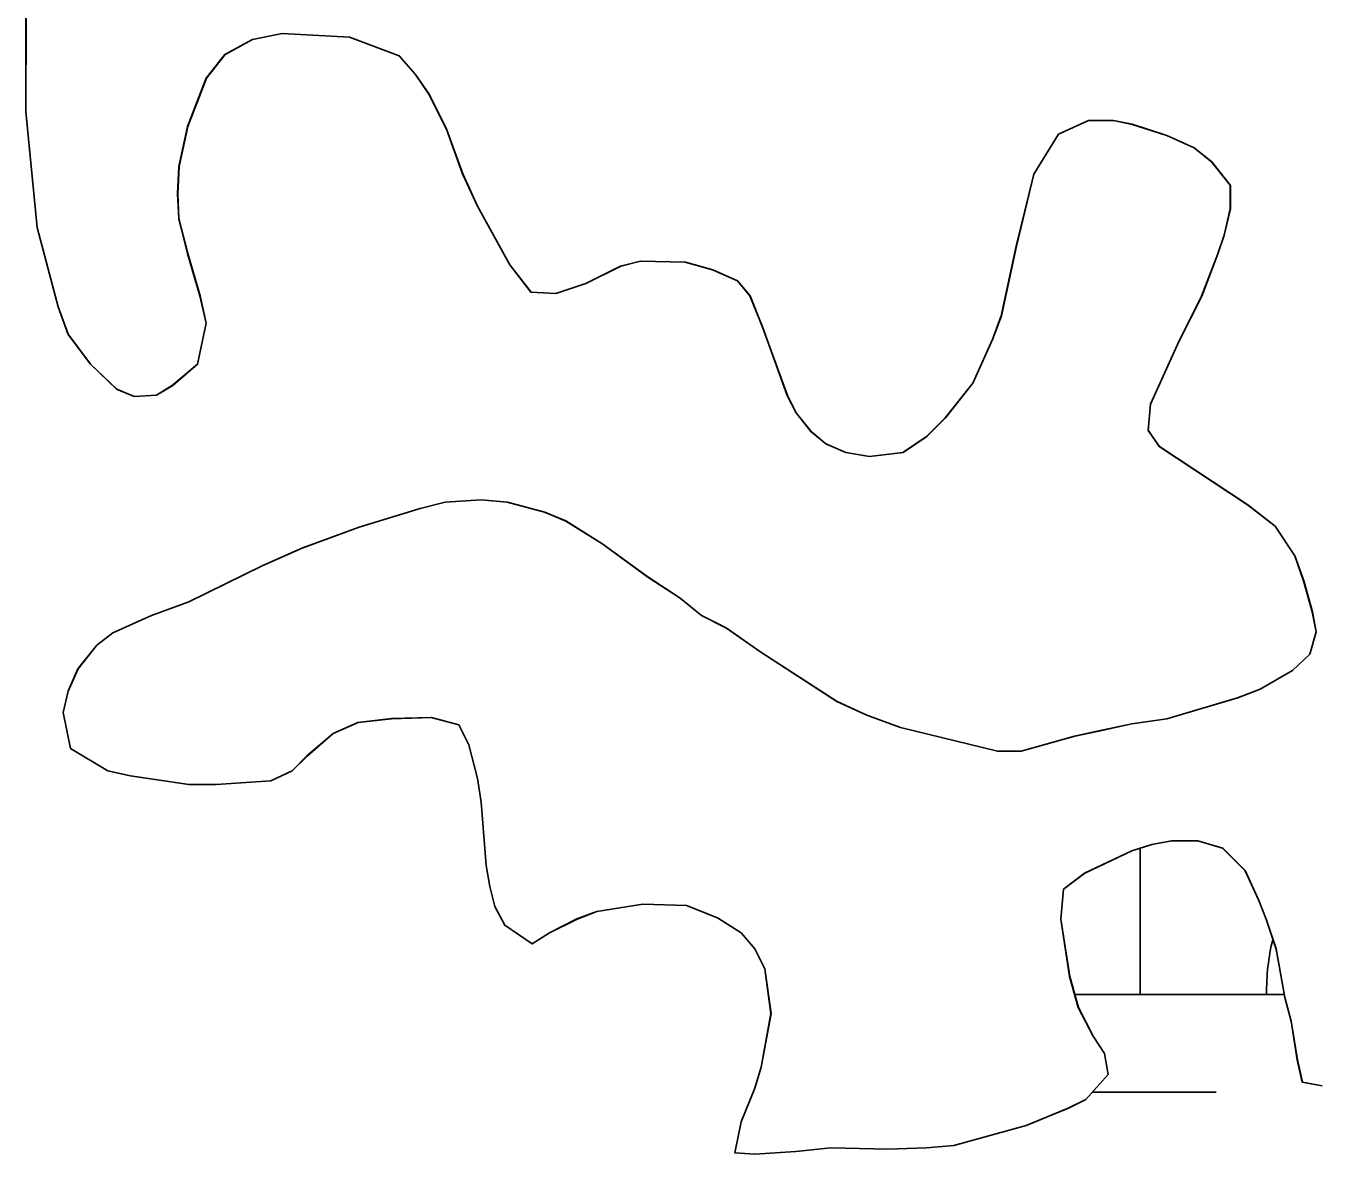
# Model space of a CAD drawing. Extents: x 3263578 to 3301413, y 764927 to 798602.
# Drawn here: x 3289838.8 to 3290043.6, y 791921.3 to 792100 of the extents above; entities that cross this region are included whole.
import ezdxf

# ---------------------------------------------------------------- set-up
doc = ezdxf.new("R2010")
doc.units = 0
for name, color, linetype in [('V-SITE-VEGE', 7, 'Continuous'), ('V-TOPO-SHOR', 7, 'Continuous'), ('V-WETL-SWMP', 7, 'Continuous')]:
    doc.layers.add(name, color=color, linetype=linetype)

msp = doc.modelspace()

# ---------------------------------------------------------------- linework, layer by layer
at = {"layer": 'V-SITE-VEGE'}
for p, q in [((3289838.79, 792086.46), (3289838.79, 792101.24)), ((3289879.38, 792098.86), (3289874.65, 792097.88)), ((3289890.02, 792098.27), (3289879.38, 792098.86)), ((3289874.65, 792097.88), (3289870.31, 792095.51)), ((3289897.9, 792095.31), (3289890.02, 792098.27)), ((3289870.31, 792095.51), (3289867.35, 792091.77)), ((3289900.46, 792092.36), (3289897.9, 792095.31)), ((3289867.35, 792091.77), (3289864.4, 792084.09)), ((3289902.62, 792089.2), (3289900.46, 792092.36)), ((3289905.38, 792083.69), (3289902.62, 792089.2)), ((3289840.56, 792068.13), (3289838.79, 792086.46)), ((3290007.05, 792085.04), (3290002.32, 792082.87)), ((3290010.99, 792085.04), (3290007.05, 792085.04)), ((3290013.95, 792084.45), (3290010.99, 792085.04)), ((3290019.46, 792082.68), (3290013.95, 792084.45)), ((3289864.4, 792084.09), (3289863.02, 792077.78)), ((3289907.94, 792076.59), (3289905.38, 792083.69)), ((3290002.32, 792082.87), (3289998.38, 792076.57)), ((3290023.79, 792080.7), (3290019.46, 792082.68)), ((3290026.55, 792078.53), (3290023.79, 792080.7)), ((3290029.51, 792074.79), (3290026.55, 792078.53)), ((3289863.02, 792077.78), (3289862.82, 792073.45)), ((3289910.3, 792071.47), (3289907.94, 792076.59)), ((3289998.38, 792076.57), (3289995.62, 792065.14)), ((3290029.51, 792071.05), (3290029.51, 792074.79)), ((3289862.82, 792073.45), (3289863.02, 792069.51)), ((3289915.42, 792062.21), (3289910.3, 792071.47)), ((3290028.52, 792066.91), (3290029.51, 792071.05)), ((3289843.9, 792055.52), (3289840.56, 792068.13)), ((3289863.02, 792069.51), (3289864.4, 792063.99)), ((3290027.53, 792063.95), (3290028.52, 792066.91)), ((3289864.4, 792063.99), (3289866.36, 792057.29)), ((3289995.62, 792065.14), (3289993.25, 792054.11)), ((3290024.97, 792057.25), (3290027.53, 792063.95)), ((3289918.77, 792057.87), (3289915.42, 792062.21)), ((3289932.96, 792062), (3289927.44, 792059.25)), ((3289936.11, 792062.79), (3289932.96, 792062)), ((3289943.21, 792062.59), (3289936.11, 792062.79)), ((3289947.54, 792061.41), (3289943.21, 792062.59)), ((3289951.48, 792059.64), (3289947.54, 792061.41)), ((3289922.71, 792057.67), (3289918.77, 792057.87)), ((3289927.44, 792059.25), (3289922.71, 792057.67)), ((3289953.45, 792057.27), (3289951.48, 792059.64)), ((3289866.36, 792057.29), (3289867.35, 792052.96)), ((3289955.42, 792052.35), (3289953.45, 792057.27)), ((3290021.42, 792050.17), (3290024.97, 792057.25)), ((3289845.48, 792051.19), (3289843.9, 792055.52)), ((3289993.25, 792054.11), (3289991.87, 792050.37)), ((3289867.35, 792052.96), (3289865.97, 792046.45)), ((3289959.36, 792041.51), (3289955.42, 792052.35)), ((3289849.02, 792046.46), (3289845.48, 792051.19)), ((3289991.87, 792050.37), (3289988.72, 792043.47)), ((3290016.89, 792040.11), (3290021.42, 792050.17)), ((3289853.16, 792042.52), (3289849.02, 792046.46)), ((3289865.97, 792046.45), (3289862.02, 792043.11)), ((3289988.72, 792043.47), (3289984.38, 792037.96)), ((3289855.92, 792041.33), (3289853.16, 792042.52)), ((3289859.46, 792041.53), (3289855.92, 792041.33)), ((3289862.02, 792043.11), (3289859.46, 792041.53)), ((3289960.74, 792038.75), (3289959.36, 792041.51)), ((3290016.5, 792035.98), (3290016.89, 792040.11)), ((3289963.1, 792035.79), (3289960.74, 792038.75)), ((3289984.38, 792037.96), (3289981.42, 792035)), ((3289965.46, 792033.82), (3289963.1, 792035.79)), ((3290018.27, 792033.42), (3290016.5, 792035.98)), ((3289968.61, 792032.44), (3289965.46, 792033.82)), ((3289981.42, 792035), (3289977.68, 792032.44)), ((3290032.25, 792024.15), (3290018.27, 792033.42)), ((3289972.36, 792031.85), (3289968.61, 792032.44)), ((3289977.68, 792032.44), (3289972.36, 792031.85)), ((3289905.17, 792024.58), (3289910.88, 792024.97)), ((3289910.88, 792024.97), (3289915.02, 792024.57)), ((3289891.58, 792020.64), (3289901.23, 792023.59)), ((3289901.23, 792023.59), (3289905.17, 792024.58)), ((3289915.02, 792024.57), (3289920.93, 792023)), ((3289920.93, 792023), (3289924.28, 792021.62)), ((3290036.59, 792020.8), (3290032.25, 792024.15)), ((3289924.28, 792021.62), (3289930, 792018.07)), ((3289882.51, 792017.29), (3289891.58, 792020.64)), ((3290039.74, 792016.07), (3290036.59, 792020.8)), ((3289876.21, 792014.53), (3289882.51, 792017.29)), ((3289930, 792018.07), (3289937.28, 792012.75)), ((3290041.12, 792012.13), (3290039.74, 792016.07)), ((3289864.58, 792008.82), (3289876.21, 792014.53)), ((3289937.28, 792012.75), (3289942.4, 792009.4)), ((3290042.49, 792007.21), (3290041.12, 792012.13)), ((3289858.67, 792006.66), (3289864.58, 792008.82)), ((3289942.4, 792009.4), (3289945.75, 792006.64)), ((3289852.56, 792003.9), (3289858.67, 792006.66)), ((3289945.75, 792006.64), (3289949.7, 792004.67)), ((3290043.09, 792004.05), (3290042.49, 792007.21)), ((3289949.7, 792004.67), (3289955.01, 792000.92)), ((3289850, 792001.93), (3289852.56, 792003.9)), ((3290042.1, 792000.51), (3290043.09, 792004.05)), ((3289847.04, 791998.19), (3289850, 792001.93)), ((3289955.01, 792000.92), (3289967.23, 791993.04)), ((3290039.34, 791997.95), (3290042.1, 792000.51)), ((3289845.46, 791994.64), (3289847.04, 791998.19)), ((3290034.22, 791994.99), (3290039.34, 791997.95)), ((3289844.68, 791991.29), (3289845.46, 791994.64)), ((3290030.67, 791993.61), (3290034.22, 791994.99)), ((3289967.23, 791993.04), (3289971.96, 791990.87)), ((3290019.44, 791990.27), (3290030.67, 791993.61)), ((3289845.85, 791985.58), (3289844.68, 791991.29)), ((3289896.69, 791990.3), (3289891.37, 791989.71)), ((3289902.99, 791990.49), (3289896.69, 791990.3)), ((3289907.33, 791989.31), (3289902.99, 791990.49)), ((3289971.96, 791990.87), (3289977.28, 791988.9)), ((3290013.92, 791989.48), (3290019.44, 791990.27)), ((3289891.37, 791989.71), (3289887.43, 791987.93)), ((3289908.91, 791986.16), (3289907.33, 791989.31)), ((3289977.28, 791988.9), (3289992.64, 791985.15)), ((3290004.86, 791987.51), (3290008.41, 791988.3)), ((3290008.41, 791988.3), (3290013.92, 791989.48)), ((3289887.43, 791987.93), (3289883.29, 791984.39)), ((3289910.28, 791980.83), (3289908.91, 791986.16)), ((3289996.39, 791985.15), (3290004.86, 791987.51)), ((3289851.77, 791982.03), (3289845.85, 791985.58)), ((3289883.29, 791984.39), (3289880.93, 791982.02)), ((3289992.64, 791985.15), (3289996.39, 791985.15)), ((3289855.31, 791981.24), (3289851.77, 791982.03)), ((3289880.93, 791982.02), (3289877.58, 791980.45)), ((3289864.57, 791979.86), (3289855.31, 791981.24)), ((3289877.58, 791980.45), (3289868.91, 791979.86)), ((3289910.87, 791977.09), (3289910.28, 791980.83)), ((3289868.91, 791979.86), (3289864.57, 791979.86)), ((3289911.66, 791967.04), (3289910.87, 791977.09)), ((3290017.07, 791970.37), (3290013.92, 791969.38)), ((3290020.22, 791970.96), (3290017.07, 791970.37)), ((3290024.36, 791970.96), (3290020.22, 791970.96)), ((3290028.3, 791969.78), (3290024.36, 791970.96)), ((3290031.85, 791966.23), (3290028.3, 791969.78)), ((3290013.92, 791969.38), (3290006.43, 791965.84)), ((3289912.25, 791963.69), (3289911.66, 791967.04)), ((3290006.43, 791965.84), (3290003.08, 791963.28)), ((3290034.01, 791961.5), (3290031.85, 791966.23)), ((3289913.04, 791960.54), (3289912.25, 791963.69)), ((3290003.08, 791963.28), (3290002.69, 791958.55)), ((3290035.2, 791958.54), (3290034.01, 791961.5)), ((3289914.61, 791957.58), (3289913.04, 791960.54)), ((3289929.19, 791959.75), (3289926.04, 791958.57)), ((3289936.48, 791960.93), (3289929.19, 791959.75)), ((3289943.38, 791960.73), (3289936.48, 791960.93)), ((3289948.3, 791958.76), (3289943.38, 791960.73)), ((3289918.95, 791954.63), (3289914.61, 791957.58)), ((3289926.04, 791958.57), (3289921.71, 791956.4)), ((3289952.05, 791956.39), (3289948.3, 791958.76)), ((3290002.69, 791958.55), (3290004.06, 791949.48)), ((3290036.77, 791953.82), (3290035.2, 791958.54)), ((3289921.71, 791956.4), (3289918.95, 791954.63)), ((3289954.21, 791953.83), (3289952.05, 791956.39)), ((3289955.79, 791950.68), (3289954.21, 791953.83)), ((3290038.15, 791946.13), (3290036.77, 791953.82)), ((3289956.77, 791943.58), (3289955.79, 791950.68)), ((3290004.06, 791949.48), (3290005.44, 791944.56)), ((3290039.13, 791942.39), (3290038.15, 791946.13)), ((3289955.2, 791935.11), (3289956.77, 791943.58)), ((3290005.44, 791944.56), (3290007.8, 791940.03)), ((3290040.11, 791936.28), (3290039.13, 791942.39)), ((3290007.8, 791940.03), (3290009.58, 791937.27)), ((3290009.58, 791937.27), (3290010.17, 791933.92)), ((3289954.21, 791931.77), (3289955.2, 791935.11)), ((3290040.9, 791932.73), (3290040.11, 791936.28)), ((3290010.17, 791933.92), (3290006.62, 791929.98)), ((3289952.04, 791926.45), (3289954.21, 791931.77)), ((3290044.06, 791932.14), (3290040.9, 791932.73)), ((3290006.62, 791929.98), (3290003.86, 791928.6)), ((3290003.86, 791928.6), (3289997.16, 791925.84)), ((3289951.06, 791921.52), (3289952.04, 791926.45)), ((3289997.16, 791925.84), (3289985.73, 791922.69)), ((3289985.73, 791922.69), (3289981.4, 791922.3)), ((3289954.21, 791921.32), (3289951.06, 791921.52)), ((3289960.71, 791921.71), (3289954.21, 791921.32)), ((3289966.23, 791922.3), (3289960.71, 791921.71)), ((3289975.29, 791922.11), (3289966.23, 791922.3)), ((3289981.4, 791922.3), (3289975.29, 791922.11))]:
    msp.add_line(p, q, dxfattribs=at)
at = {"layer": 'V-TOPO-SHOR'}
for points in [[(3289866.36, 792057.29), (3289867.35, 792052.96), (3289865.97, 792046.45), (3289862.02, 792043.11), (3289859.46, 792041.53), (3289855.92, 792041.33), (3289853.16, 792042.52), (3289849.02, 792046.46), (3289845.48, 792051.19), (3289843.9, 792055.52), (3289840.56, 792068.13), (3289838.79, 792086.46), (3289838.79, 792101.24)], [(3289851.77, 791982.03), (3289845.85, 791985.58), (3289844.68, 791991.29), (3289845.46, 791994.64), (3289847.04, 791998.19), (3289850, 792001.93), (3289852.56, 792003.9), (3289858.67, 792006.66), (3289864.58, 792008.82), (3289876.21, 792014.53), (3289882.51, 792017.29), (3289891.58, 792020.64), (3289901.23, 792023.59), (3289905.17, 792024.58), (3289910.88, 792024.97), (3289915.02, 792024.57), (3289920.93, 792023), (3289924.28, 792021.62), (3289930, 792018.07), (3289937.28, 792012.75), (3289942.4, 792009.4), (3289945.75, 792006.64), (3289949.7, 792004.67), (3289955.01, 792000.92), (3289967.23, 791993.04), (3289971.96, 791990.87), (3289977.27, 791988.9), (3289992.64, 791985.15), (3289996.39, 791985.15), (3290004.86, 791987.51), (3290008.41, 791988.3), (3290013.92, 791989.48), (3290019.44, 791990.27), (3290030.67, 791993.61), (3290034.22, 791994.99), (3290039.34, 791997.95), (3290042.1, 792000.51), (3290043.09, 792004.05), (3290042.49, 792007.21), (3290041.12, 792012.13), (3290039.74, 792016.07), (3290036.59, 792020.8), (3290032.25, 792024.15), (3290018.27, 792033.42), (3290016.5, 792035.98), (3290016.89, 792040.11), (3290021.42, 792050.16), (3290024.97, 792057.25), (3290027.53, 792063.95), (3290028.52, 792066.91), (3290029.51, 792071.05), (3290029.51, 792074.79), (3290026.55, 792078.53), (3290023.79, 792080.7), (3290019.46, 792082.68), (3290013.95, 792084.45), (3290010.99, 792085.04), (3290007.05, 792085.04), (3290002.32, 792082.87), (3289998.38, 792076.57), (3289995.62, 792065.14), (3289993.25, 792054.11), (3289991.87, 792050.37), (3289988.72, 792043.47), (3289984.38, 792037.96), (3289981.42, 792035), (3289977.68, 792032.44), (3289972.36, 792031.85), (3289968.61, 792032.44), (3289965.46, 792033.82), (3289963.1, 792035.79), (3289960.74, 792038.75), (3289959.36, 792041.51), (3289955.42, 792052.35), (3289953.45, 792057.27), (3289951.48, 792059.64), (3289947.54, 792061.41), (3289943.21, 792062.59), (3289936.11, 792062.79), (3289932.96, 792062), (3289927.44, 792059.25), (3289922.71, 792057.67), (3289918.77, 792057.87), (3289915.42, 792062.21), (3289910.3, 792071.47), (3289907.94, 792076.59), (3289905.38, 792083.69), (3289902.62, 792089.2), (3289900.46, 792092.36), (3289897.9, 792095.31), (3289890.02, 792098.27), (3289879.38, 792098.86), (3289874.65, 792097.88), (3289870.31, 792095.51), (3289867.35, 792091.77), (3289864.4, 792084.09), (3289863.02, 792077.78), (3289862.82, 792073.45), (3289863.02, 792069.51), (3289864.4, 792063.99), (3289866.36, 792057.29)], [(3290044.06, 791932.14), (3290040.9, 791932.73), (3290040.11, 791936.28), (3290039.13, 791942.39), (3290038.15, 791946.13), (3290036.77, 791953.81), (3290035.2, 791958.54), (3290034.01, 791961.5), (3290031.85, 791966.23), (3290028.3, 791969.78), (3290024.36, 791970.96), (3290020.22, 791970.96), (3290017.07, 791970.37), (3290013.92, 791969.38), (3290006.43, 791965.84), (3290003.08, 791963.28), (3290002.69, 791958.55), (3290004.06, 791949.48), (3290005.44, 791944.56), (3290007.8, 791940.03), (3290009.58, 791937.27), (3290010.17, 791933.92), (3290006.62, 791929.98), (3290003.86, 791928.6), (3289997.16, 791925.84), (3289985.73, 791922.69), (3289981.4, 791922.3), (3289975.29, 791922.11), (3289966.23, 791922.3), (3289960.71, 791921.71), (3289954.21, 791921.32), (3289951.06, 791921.52), (3289952.04, 791926.45), (3289954.21, 791931.77), (3289955.2, 791935.11), (3289956.77, 791943.58), (3289955.79, 791950.68), (3289954.21, 791953.83), (3289952.05, 791956.39), (3289948.3, 791958.76), (3289943.38, 791960.73), (3289936.48, 791960.93), (3289929.19, 791959.75), (3289926.04, 791958.57), (3289921.71, 791956.4), (3289918.95, 791954.63), (3289914.61, 791957.58), (3289913.04, 791960.54), (3289912.25, 791963.69), (3289911.66, 791967.04), (3289910.87, 791977.09), (3289910.28, 791980.83), (3289908.91, 791986.16), (3289907.33, 791989.31), (3289902.99, 791990.49), (3289896.69, 791990.3), (3289891.37, 791989.71), (3289887.43, 791987.93), (3289883.29, 791984.39), (3289880.93, 791982.02), (3289877.58, 791980.45), (3289868.91, 791979.86), (3289864.57, 791979.86), (3289855.31, 791981.24), (3289851.77, 791982.03)]]:
    msp.add_lwpolyline(points, dxfattribs=at)
at = {"layer": 'V-WETL-SWMP'}
for p, q in [((3289838.81, 792101.23), (3289838.8, 792086.45)), ((3289874.67, 792097.87), (3289879.39, 792098.86)), ((3289879.39, 792098.86), (3289890.03, 792098.26)), ((3289870.33, 792095.51), (3289874.67, 792097.87)), ((3289890.03, 792098.26), (3289897.91, 792095.31)), ((3289867.37, 792091.77), (3289870.33, 792095.51)), ((3289897.91, 792095.31), (3289900.47, 792092.35)), ((3289864.42, 792084.08), (3289867.37, 792091.77)), ((3289900.47, 792092.35), (3289902.64, 792089.2)), ((3289902.64, 792089.2), (3289905.4, 792083.68)), ((3289838.8, 792086.45), (3289840.57, 792068.13)), ((3290002.33, 792082.87), (3290007.06, 792085.04)), ((3290007.06, 792085.04), (3290011, 792085.03)), ((3290011, 792085.03), (3290013.96, 792084.44)), ((3290013.96, 792084.44), (3290019.48, 792082.67)), ((3289863.04, 792077.78), (3289864.42, 792084.08)), ((3289905.4, 792083.68), (3289907.96, 792076.59)), ((3289998.39, 792076.56), (3290002.33, 792082.87)), ((3290019.48, 792082.67), (3290023.81, 792080.7)), ((3290023.81, 792080.7), (3290026.57, 792078.53)), ((3290026.57, 792078.53), (3290029.52, 792074.78)), ((3289862.84, 792073.44), (3289863.04, 792077.78)), ((3289907.96, 792076.59), (3289910.32, 792071.46)), ((3289995.63, 792065.14), (3289998.39, 792076.56)), ((3290029.52, 792074.78), (3290029.52, 792071.04)), ((3289863.03, 792069.5), (3289862.84, 792073.44)), ((3289910.32, 792071.46), (3289915.44, 792062.2)), ((3290029.52, 792071.04), (3290028.54, 792066.9)), ((3289840.57, 792068.13), (3289843.92, 792055.52)), ((3289864.41, 792063.99), (3289863.03, 792069.5)), ((3290028.54, 792066.9), (3290027.55, 792063.95)), ((3289866.38, 792057.29), (3289864.41, 792063.99)), ((3289993.26, 792054.1), (3289995.63, 792065.14)), ((3290027.55, 792063.95), (3290024.99, 792057.25)), ((3289915.44, 792062.2), (3289918.79, 792057.87)), ((3289927.46, 792059.24), (3289932.98, 792062)), ((3289932.98, 792062), (3289936.13, 792062.79)), ((3289936.13, 792062.79), (3289943.22, 792062.59)), ((3289943.22, 792062.59), (3289947.56, 792061.41)), ((3289947.56, 792061.41), (3289951.5, 792059.63)), ((3289918.79, 792057.87), (3289922.73, 792057.67)), ((3289922.73, 792057.67), (3289927.46, 792059.24)), ((3289951.5, 792059.63), (3289953.47, 792057.27)), ((3289867.36, 792052.95), (3289866.38, 792057.29)), ((3289953.47, 792057.27), (3289955.44, 792052.34)), ((3290024.99, 792057.25), (3290021.44, 792050.16)), ((3289843.92, 792055.52), (3289845.49, 792051.18)), ((3289991.88, 792050.36), (3289993.26, 792054.1)), ((3289865.98, 792046.45), (3289867.36, 792052.95)), ((3289955.44, 792052.34), (3289959.37, 792041.5)), ((3289845.49, 792051.18), (3289849.04, 792046.45)), ((3289988.73, 792043.47), (3289991.88, 792050.36)), ((3290021.44, 792050.16), (3290016.9, 792040.11)), ((3289849.04, 792046.45), (3289853.18, 792042.51)), ((3289862.04, 792043.1), (3289865.98, 792046.45)), ((3289984.39, 792037.95), (3289988.73, 792043.47)), ((3289853.18, 792042.51), (3289855.93, 792041.33)), ((3289855.93, 792041.33), (3289859.48, 792041.53)), ((3289859.48, 792041.53), (3289862.04, 792043.1)), ((3289959.37, 792041.5), (3289960.75, 792038.74)), ((3290016.9, 792040.11), (3290016.51, 792035.97)), ((3289960.75, 792038.74), (3289963.12, 792035.79)), ((3289981.44, 792035), (3289984.39, 792037.95)), ((3289963.12, 792035.79), (3289965.48, 792033.82)), ((3290016.51, 792035.97), (3290018.28, 792033.41)), ((3289965.48, 792033.82), (3289968.63, 792032.44)), ((3289977.69, 792032.44), (3289981.44, 792035)), ((3290018.28, 792033.41), (3290032.27, 792024.15)), ((3289968.63, 792032.44), (3289972.38, 792031.85)), ((3289972.38, 792031.85), (3289977.69, 792032.44)), ((3289910.9, 792024.96), (3289905.19, 792024.57)), ((3289915.04, 792024.57), (3289910.9, 792024.96)), ((3289901.25, 792023.59), (3289891.59, 792020.63)), ((3289905.19, 792024.57), (3289901.25, 792023.59)), ((3289920.95, 792022.99), (3289915.04, 792024.57)), ((3289924.3, 792021.61), (3289920.95, 792022.99)), ((3290032.27, 792024.15), (3290036.6, 792020.8)), ((3289930.01, 792018.06), (3289924.3, 792021.61)), ((3289891.59, 792020.63), (3289882.53, 792017.29)), ((3290036.6, 792020.8), (3290039.75, 792016.07)), ((3289882.53, 792017.29), (3289876.22, 792014.53)), ((3289937.3, 792012.74), (3289930.01, 792018.06)), ((3290039.75, 792016.07), (3290041.13, 792012.13)), ((3289876.22, 792014.53), (3289864.6, 792008.82)), ((3289942.42, 792009.39), (3289937.3, 792012.74)), ((3290041.13, 792012.13), (3290042.51, 792007.2)), ((3289864.6, 792008.82), (3289858.69, 792006.65)), ((3289945.77, 792006.63), (3289942.42, 792009.39)), ((3289858.69, 792006.65), (3289852.58, 792003.89)), ((3289949.71, 792004.66), (3289945.77, 792006.63)), ((3290042.51, 792007.2), (3290043.1, 792004.05)), ((3289955.03, 792000.92), (3289949.71, 792004.66)), ((3289852.58, 792003.89), (3289850.01, 792001.92)), ((3290043.1, 792004.05), (3290042.12, 792000.5)), ((3289850.01, 792001.92), (3289847.06, 791998.18)), ((3289967.24, 791993.03), (3289955.03, 792000.92)), ((3290042.12, 792000.5), (3290039.36, 791997.94)), ((3289847.06, 791998.18), (3289845.48, 791994.64)), ((3290039.36, 791997.94), (3290034.23, 791994.99)), ((3289845.48, 791994.64), (3289844.69, 791991.29)), ((3290034.23, 791994.99), (3290030.69, 791993.61)), ((3289971.97, 791990.86), (3289967.24, 791993.03)), ((3290030.69, 791993.61), (3290019.45, 791990.26)), ((3289844.69, 791991.29), (3289845.87, 791985.57)), ((3289891.39, 791989.7), (3289896.71, 791990.29)), ((3289896.71, 791990.29), (3289903.01, 791990.49)), ((3289903.01, 791990.49), (3289907.35, 791989.3)), ((3289977.29, 791988.89), (3289971.97, 791990.86)), ((3290019.45, 791990.26), (3290013.94, 791989.47)), ((3289887.45, 791987.93), (3289891.39, 791989.7)), ((3289907.35, 791989.3), (3289908.92, 791986.15)), ((3289992.66, 791985.15), (3289977.29, 791988.89)), ((3290008.42, 791988.29), (3290004.87, 791987.51)), ((3290013.94, 791989.47), (3290008.42, 791988.29)), ((3289883.31, 791984.38), (3289887.45, 791987.93)), ((3289908.92, 791986.15), (3289910.3, 791980.83)), ((3290004.87, 791987.51), (3289996.4, 791985.14)), ((3289845.87, 791985.57), (3289851.78, 791982.02)), ((3289880.94, 791982.02), (3289883.31, 791984.38)), ((3289996.4, 791985.14), (3289992.66, 791985.15)), ((3289851.78, 791982.02), (3289855.33, 791981.24)), ((3289877.59, 791980.44), (3289880.94, 791982.02)), ((3289855.33, 791981.24), (3289864.59, 791979.85)), ((3289868.92, 791979.85), (3289877.59, 791980.44)), ((3289910.3, 791980.83), (3289910.89, 791977.09)), ((3289864.59, 791979.85), (3289868.92, 791979.85)), ((3289910.89, 791977.09), (3289911.68, 791967.04)), ((3290013.93, 791969.38), (3290017.09, 791970.36)), ((3290015.26, 791946.58), (3290015.26, 791969.79)), ((3290017.09, 791970.36), (3290020.24, 791970.95)), ((3290020.24, 791970.95), (3290024.38, 791970.95)), ((3290024.38, 791970.95), (3290028.32, 791969.77)), ((3290028.32, 791969.77), (3290031.86, 791966.22)), ((3290006.45, 791965.83), (3290013.93, 791969.38)), ((3289911.68, 791967.04), (3289912.27, 791963.69)), ((3290003.1, 791963.27), (3290006.45, 791965.83)), ((3290031.86, 791966.22), (3290034.03, 791961.49)), ((3289912.27, 791963.69), (3289913.05, 791960.53)), ((3290002.7, 791958.54), (3290003.1, 791963.27)), ((3290034.03, 791961.49), (3290035.21, 791958.54)), ((3289913.05, 791960.53), (3289914.63, 791957.58)), ((3289926.06, 791958.56), (3289929.21, 791959.74)), ((3289929.21, 791959.74), (3289936.5, 791960.92)), ((3289936.5, 791960.92), (3289943.4, 791960.72)), ((3289943.4, 791960.72), (3289948.32, 791958.75)), ((3289914.63, 791957.58), (3289918.96, 791954.62)), ((3289921.72, 791956.4), (3289926.06, 791958.56)), ((3289948.32, 791958.75), (3289952.06, 791956.39)), ((3290004.08, 791949.48), (3290002.7, 791958.54)), ((3290035.21, 791958.54), (3290036.78, 791953.81)), ((3289918.96, 791954.62), (3289921.72, 791956.4)), ((3289952.06, 791956.39), (3289954.23, 791953.83)), ((3289954.23, 791953.83), (3289955.81, 791950.67)), ((3290036.78, 791953.81), (3290038.16, 791946.12)), ((3289955.81, 791950.67), (3289956.79, 791943.58)), ((3290005.46, 791944.55), (3290004.08, 791949.48)), ((3290004.89, 791946.58), (3290038.08, 791946.58)), ((3290038.16, 791946.12), (3290039.15, 791942.38)), ((3289956.79, 791943.58), (3289955.21, 791935.11)), ((3290007.82, 791940.02), (3290005.46, 791944.55)), ((3290039.15, 791942.38), (3290040.13, 791936.27)), ((3290009.59, 791937.26), (3290007.82, 791940.02)), ((3290010.18, 791933.91), (3290009.59, 791937.26)), ((3289955.21, 791935.11), (3289954.22, 791931.76)), ((3290040.13, 791936.27), (3290040.92, 791932.73)), ((3290006.63, 791929.98), (3290010.18, 791933.91)), ((3289954.22, 791931.76), (3289952.06, 791926.44)), ((3290007.69, 791931.15), (3290027.26, 791931.15)), ((3290040.92, 791932.73), (3290044.07, 791932.13)), ((3290003.88, 791928.6), (3290006.63, 791929.98)), ((3289997.18, 791925.84), (3290003.88, 791928.6)), ((3289952.06, 791926.44), (3289951.07, 791921.51)), ((3289985.75, 791922.69), (3289997.18, 791925.84)), ((3289981.41, 791922.3), (3289985.75, 791922.69)), ((3289951.07, 791921.51), (3289954.22, 791921.32)), ((3289954.22, 791921.32), (3289960.72, 791921.71)), ((3289960.72, 791921.71), (3289966.24, 791922.3)), ((3289966.24, 791922.3), (3289975.3, 791922.1)), ((3289975.3, 791922.1), (3289981.41, 791922.3))]:
    msp.add_line(p, q, dxfattribs=at)
msp.add_arc((3290070.5, 791947.06), 35.25, 166.3202, 180.776, dxfattribs=at)

doc.saveas('drawing.dxf')
